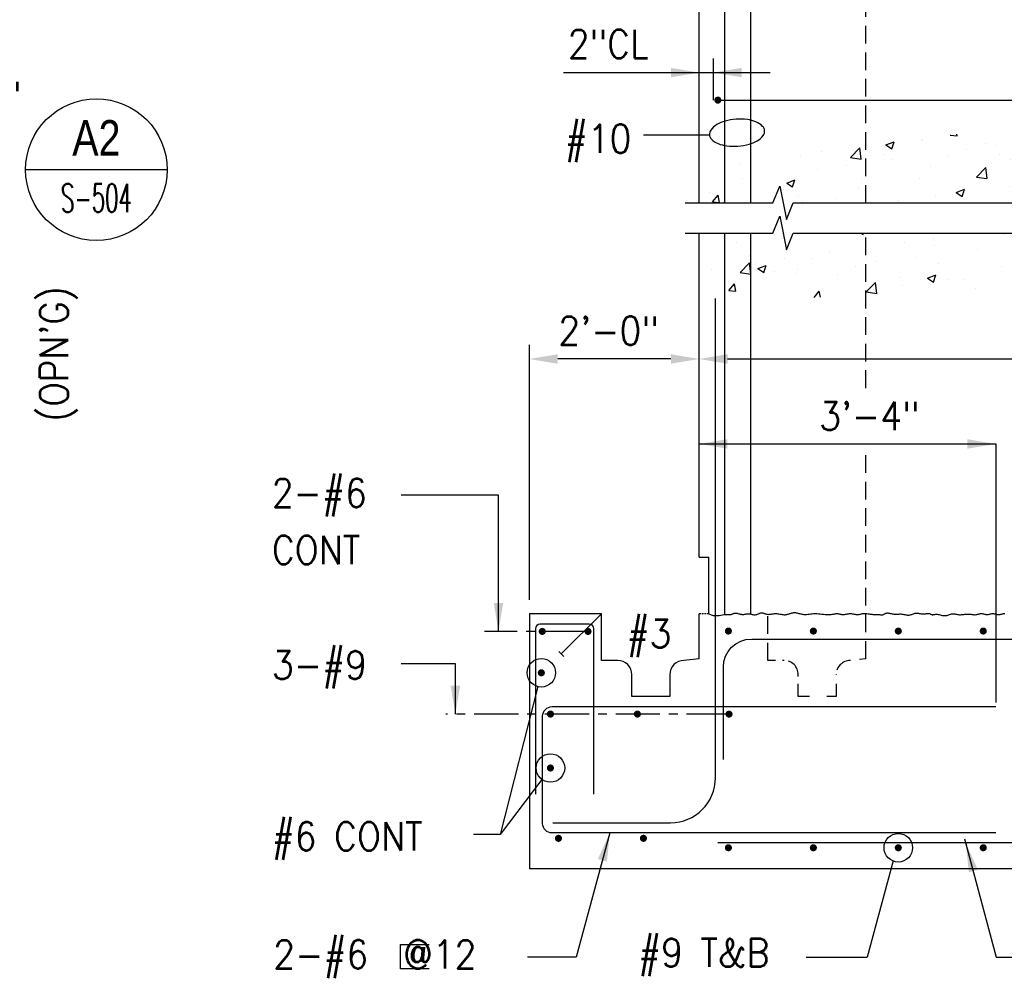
# Model space of a CAD drawing. Header units: inches. Extents: x -9715 to 32893, y -15613 to -1138.
# Tile 289 of 380: x 10664 to 10803, y -9085 to -8951. Entities that reach past the tile are written whole.
import ezdxf
from ezdxf.enums import TextEntityAlignment as Align

# ---------------------------------------------------------------- set-up
doc = ezdxf.new("R2010")
doc.units = ezdxf.units.IN
doc.header["$MEASUREMENT"] = 0
doc.linetypes.add('CENTER', pattern=[2, 1.25, -0.25, 0.25, -0.25])
doc.linetypes.add('HIDDEN', pattern=[0.375, 0.25, -0.125])
doc.layers.get('0').update_dxf_attribs({"color": 252})
for name, color, linetype in [('S-ANNO-SYMB', 2, 'Continuous'), ('S-ANNO-TEXT', 2, 'Continuous'), ('S1', 2, 'Continuous'), ('S3', 4, 'Continuous'), ('S5', 1, 'Continuous'), ('S5R', 1, 'Continuous'), ('S6', 1, 'Continuous'), ('S7R', 2, 'Continuous')]:
    doc.layers.add(name, color=color, linetype=linetype)
doc.styles.add('125', font='romans.shx', dxfattribs={"width": 0.8, "height": 2})
doc.styles.add('ROMANS', font='ROMANS.shx', dxfattribs={"width": 0.8})
doc.styles.add('TITTEXTL', font='swiss.ttf', dxfattribs={"width": 0.8})

# ---------------------------------------------------------------- blocks, each defined once
blk = doc.blocks.new('*X229')
at = {"color": 0}
for p, q in [((1624.79, 1671.67), (1628.29, 1673.01)), ((1627.28, 1669.99), (1628.29, 1673.01)), ((1632.52, 1670.3), (1634.94, 1673.18)), ((1635.51, 1670.04), (1634.94, 1673.17)), ((1588.93, 1666), (1592.31, 1669.53)), ((1593.37, 1665.31), (1592.88, 1669.59)), ((1620.19, 1670.4), (1620.19, 1670.4)), ((1624.79, 1671.67), (1627.28, 1669.99)), ((1632.52, 1670.3), (1635.51, 1670.04)), ((1632.71, 1672.05), (1632.71, 1672.05)), ((1582.36, 1667.93), (1582.36, 1667.93)), ((1588.62, 1666.25), (1588.62, 1666.25)), ((1588.93, 1666), (1593.37, 1665.31)), ((1590.86, 1668.21), (1590.86, 1668.21)), ((1609.05, 1666.8), (1609.05, 1666.8)), ((1635.74, 1665.68), (1635.74, 1665.68)), ((1510.93, 1659.55), (1514.43, 1660.89)), ((1513.41, 1657.87), (1514.43, 1660.89)), ((1557.16, 1662.11), (1557.16, 1662.11)), ((1561.7, 1663.2), (1561.7, 1663.2)), ((1569.68, 1663.75), (1569.68, 1663.75)), ((1616.08, 1660.69), (1616.08, 1660.69)), ((1632, 1662.24), (1632, 1662.24)), ((1510.93, 1659.55), (1513.41, 1657.87)), ((1525.59, 1657.95), (1525.59, 1657.95)), ((1532.54, 1658.2), (1532.54, 1658.2)), ((1582.78, 1655.54), (1586.28, 1656.89)), ((1585.27, 1653.86), (1586.28, 1656.88)), ((1590.83, 1657.49), (1590.83, 1657.49)), ((1602.84, 1657.23), (1602.84, 1657.23)), ((1494.13, 1653.81), (1494.13, 1653.81)), ((1503.38, 1653.19), (1503.38, 1653.19)), ((1506.65, 1655.45), (1506.65, 1655.45)), ((1565.15, 1653.97), (1565.15, 1653.97)), ((1573.68, 1652.23), (1573.68, 1652.23)), ((1582.78, 1655.54), (1585.27, 1653.86)), ((1638.49, 1654.82), (1638.49, 1654.82)), ((1397.06, 1647.42), (1400.56, 1648.77)), ((1399.55, 1645.74), (1400.56, 1648.77)), ((1411.97, 1649.68), (1411.97, 1649.68)), ((1412.48, 1649.15), (1412.48, 1649.15)), ((1424.28, 1651.52), (1424.44, 1651.71)), ((1424.28, 1651.52), (1427.27, 1651.26)), ((1427.27, 1651.26), (1427.14, 1651.99)), ((1439.17, 1648.02), (1439.17, 1648.02)), ((1460.15, 1648.38), (1462.56, 1651.25)), ((1460.15, 1648.38), (1463.14, 1648.12)), ((1462.55, 1649.65), (1462.55, 1649.65)), ((1463.14, 1648.12), (1462.56, 1651.25)), ((1474.22, 1648.19), (1474.22, 1648.19)), ((1496.01, 1645.24), (1498.42, 1648.12)), ((1499, 1644.98), (1498.42, 1648.11)), ((1539.18, 1650.22), (1539.18, 1650.22)), ((1607.04, 1650.68), (1607.04, 1650.68)), ((1369.64, 1644.69), (1369.64, 1644.69)), ((1382.11, 1642.12), (1386, 1646.18)), ((1386.55, 1641.43), (1386, 1646.18)), ((1386, 1645.93), (1386, 1645.93)), ((1397.06, 1647.42), (1399.54, 1645.75)), ((1431.1, 1645.51), (1431.1, 1645.51)), ((1443.62, 1647.16), (1443.62, 1647.16)), ((1465.86, 1646.89), (1465.86, 1646.89)), ((1468.91, 1643.42), (1472.41, 1644.76)), ((1471.4, 1641.74), (1472.42, 1644.76)), ((1492.55, 1645.76), (1492.55, 1645.76)), ((1496.01, 1645.24), (1499, 1644.98)), ((1513.93, 1647.02), (1513.93, 1647.02)), ((1519.24, 1644.64), (1519.24, 1644.64)), ((1531.87, 1642.11), (1534.28, 1644.98)), ((1534.86, 1641.84), (1534.28, 1644.98)), ((1544.52, 1647.22), (1544.52, 1647.22)), ((1556.53, 1644.03), (1556.53, 1644.03)), ((1575.46, 1646.53), (1575.46, 1646.53)), ((1615.47, 1644.05), (1615.47, 1644.05)), ((1641.44, 1647.8), (1641.44, 1647.8)), ((1360.74, 1642.73), (1360.74, 1642.73)), ((1382.11, 1642.12), (1386.55, 1641.43)), ((1396.33, 1643.56), (1396.33, 1643.56)), ((1399.52, 1641.35), (1399.52, 1641.35)), ((1423.02, 1642.43), (1423.02, 1642.43)), ((1445.06, 1643.18), (1445.06, 1643.18)), ((1449.71, 1641.3), (1449.71, 1641.3)), ((1462.29, 1639.75), (1462.29, 1639.75)), ((1468.91, 1643.42), (1471.4, 1641.74)), ((1476.4, 1640.18), (1476.4, 1640.18)), ((1488.26, 1643.5), (1488.26, 1643.5)), ((1515.36, 1642.22), (1515.36, 1642.22)), ((1531.87, 1642.11), (1534.86, 1641.84)), ((1540.77, 1639.41), (1544.27, 1640.76)), ((1543.26, 1637.74), (1544.27, 1640.76)), ((1544.01, 1642.38), (1544.01, 1642.38)), ((1545.93, 1643.51), (1545.93, 1643.51)), ((1567.74, 1638.97), (1570.15, 1641.84)), ((1570.73, 1638.71), (1570.15, 1641.84)), ((1572.62, 1642.38), (1572.62, 1642.38)), ((1590.22, 1640.85), (1590.22, 1640.85)), ((1599.31, 1641.25), (1599.31, 1641.25)), ((1621.93, 1639.73), (1621.93, 1639.73)), ((1626, 1640.13), (1626, 1640.13)), ((1335.07, 1639.21), (1335.07, 1639.21)), ((1368.07, 1637.21), (1368.07, 1637.21)), ((1380.59, 1638.86), (1380.59, 1638.86)), ((1415.9, 1638.18), (1415.9, 1638.18)), ((1435.47, 1633.85), (1439.36, 1637.91)), ((1437.03, 1636.55), (1437.03, 1636.55)), ((1439.92, 1633.16), (1439.36, 1637.91)), ((1486.2, 1637.21), (1486.2, 1637.21)), ((1493.5, 1635.73), (1493.5, 1635.73)), ((1503.09, 1639.05), (1503.09, 1639.05)), ((1512.43, 1638.23), (1512.43, 1638.23)), ((1529.78, 1637.92), (1529.78, 1637.92)), ((1540.77, 1639.41), (1543.26, 1637.74)), ((1556.47, 1636.79), (1556.47, 1636.79)), ((1564.55, 1637.33), (1564.55, 1637.33)), ((1567.74, 1638.97), (1570.72, 1638.71)), ((1583.16, 1635.66), (1583.16, 1635.66)), ((1603.6, 1635.83), (1606.01, 1638.7)), ((1603.6, 1635.83), (1606.59, 1635.57)), ((1606.59, 1635.57), (1606.01, 1638.7)), ((1612.63, 1635.41), (1616.13, 1636.75)), ((1612.63, 1635.41), (1615.11, 1633.73)), ((1615.12, 1633.73), (1616.13, 1636.75)), ((1639.46, 1632.69), (1641.87, 1635.57)), ((1642.01, 1634.84), (1641.87, 1635.56)), ((1336.49, 1633.05), (1336.49, 1633.05)), ((1355.05, 1631.3), (1358.55, 1632.64)), ((1355.05, 1631.3), (1357.53, 1629.62)), ((1357.53, 1629.62), (1358.55, 1632.64)), ((1386.74, 1633.17), (1386.74, 1633.17)), ((1411.36, 1633.03), (1411.36, 1633.03)), ((1435.47, 1633.85), (1439.91, 1633.16)), ((1457.04, 1632.2), (1457.04, 1632.2)), ((1480.98, 1634.09), (1480.98, 1634.09)), ((1538.58, 1633.58), (1538.58, 1633.58)), ((1592.77, 1634.73), (1592.77, 1634.73)), ((1606.4, 1632.61), (1606.4, 1632.61)), ((1609.86, 1634.54), (1609.86, 1634.54)), ((1625.34, 1635.1), (1625.34, 1635.1)), ((1636.55, 1633.41), (1636.55, 1633.41)), ((1639.46, 1632.69), (1642.01, 1632.47)), ((1322.45, 1627.12), (1322.45, 1627.12)), ((1357.58, 1628.17), (1357.58, 1628.17)), ((1385.39, 1629.28), (1385.39, 1629.28)), ((1426.9, 1627.29), (1430.4, 1628.64)), ((1426.9, 1627.29), (1429.39, 1625.61)), ((1427.88, 1627.2), (1427.88, 1627.2)), ((1429.39, 1625.61), (1430.41, 1628.64)), ((1430.46, 1627.44), (1430.46, 1627.44)), ((1449.4, 1629.93), (1449.4, 1629.93)), ((1488.83, 1625.57), (1492.72, 1629.63)), ((1493.28, 1624.88), (1492.73, 1629.63)), ((1513.32, 1630.38), (1513.32, 1630.38)), ((1563.61, 1629.72), (1563.61, 1629.72)), ((1593.89, 1630.96), (1593.89, 1630.96)), ((1614.86, 1627.41), (1614.86, 1627.41)), ((1640.83, 1631.15), (1640.83, 1631.15)), ((1323.63, 1623.32), (1326.04, 1626.19)), ((1323.63, 1623.32), (1326.62, 1623.06)), ((1326.62, 1623.06), (1326.04, 1626.19)), ((1328.42, 1623.16), (1328.42, 1623.16)), ((1349.15, 1625.99), (1349.15, 1625.99)), ((1360.14, 1626.08), (1360.14, 1626.08)), ((1361.78, 1622.9), (1361.91, 1623.06)), ((1361.94, 1622.9), (1361.91, 1623.06)), ((1375.84, 1624.86), (1375.84, 1624.86)), ((1402.53, 1623.73), (1402.53, 1623.73)), ((1417.95, 1625.79), (1417.95, 1625.79)), ((1461.68, 1623.11), (1461.68, 1623.11)), ((1487.65, 1626.86), (1487.65, 1626.86)), ((1488.83, 1625.57), (1493.28, 1624.88)), ((1498.76, 1623.29), (1502.26, 1624.63)), ((1498.76, 1623.29), (1499.33, 1622.9)), ((1501.68, 1622.9), (1502.26, 1624.63)), ((1534.45, 1624.72), (1534.45, 1624.72)), ((1543.37, 1624.31), (1543.37, 1624.31)), ((1562.31, 1626.8), (1562.31, 1626.8)), ((1589.61, 1624.2), (1589.61, 1624.2)), ((1359.53, 1609.44), (1359.53, 1609.44)), ((1386.46, 1610.11), (1387.38, 1609.49)), ((1387.38, 1609.49), (1387.59, 1610.11)), ((1417.31, 1607.72), (1417.31, 1607.72)), ((1446.98, 1609.7), (1446.98, 1609.7)), ((1456.75, 1607.16), (1457.84, 1607.58)), ((1456.75, 1607.16), (1457.84, 1606.43)), ((1457.84, 1607.58), (1460.25, 1608.51)), ((1457.84, 1606.43), (1459.24, 1605.48)), ((1459.24, 1605.48), (1460.25, 1608.5)), ((1461.07, 1606.46), (1461.07, 1606.46)), ((1502.95, 1607.63), (1505.02, 1610.11)), ((1502.95, 1607.63), (1505.94, 1607.37)), ((1505.94, 1607.37), (1505.43, 1610.11)), ((1538.81, 1604.5), (1541.22, 1607.37)), ((1541.8, 1604.23), (1541.22, 1607.37)), ((1549.16, 1607.08), (1549.16, 1607.08)), ((1589, 1607.56), (1589, 1607.56)), ((1595.55, 1609.02), (1596.6, 1610.11)), ((1595.55, 1609.02), (1600, 1608.33)), ((1600, 1608.33), (1599.8, 1610.11)), ((1619.87, 1609.9), (1619.87, 1609.9)), ((1333.86, 1605.92), (1333.86, 1605.92)), ((1404.79, 1606.07), (1404.79, 1606.07)), ((1417.82, 1604.7), (1417.82, 1604.7)), ((1435.82, 1603.26), (1435.82, 1603.26)), ((1517.7, 1602.94), (1517.7, 1602.94)), ((1528.6, 1603.16), (1532.11, 1604.5)), ((1528.6, 1603.16), (1531.09, 1601.48)), ((1530.22, 1604.59), (1530.22, 1604.59)), ((1531.09, 1601.48), (1532.11, 1604.5)), ((1538.81, 1604.5), (1541.8, 1604.23)), ((1563.33, 1604.04), (1563.33, 1604.04)), ((1574.67, 1601.36), (1577.08, 1604.23)), ((1577.66, 1601.1), (1577.09, 1604.23)), ((1590.71, 1604.89), (1590.71, 1604.89)), ((1339.41, 1600.44), (1339.41, 1600.44)), ((1354.28, 1599.42), (1354.28, 1599.42)), ((1366.1, 1599.31), (1366.1, 1599.31)), ((1373.22, 1601.91), (1373.22, 1601.91)), ((1388.66, 1599.69), (1388.66, 1599.69)), ((1392.79, 1598.18), (1392.79, 1598.18)), ((1410.14, 1599.74), (1410.14, 1599.74)), ((1486.13, 1598.79), (1486.13, 1598.79)), ((1537.36, 1600.29), (1537.36, 1600.29)), ((1561.55, 1599.89), (1561.55, 1599.89)), ((1574.67, 1601.36), (1577.66, 1601.1)), ((1600.46, 1599.15), (1603.96, 1600.5)), ((1600.46, 1599.15), (1602.95, 1597.48)), ((1602.95, 1597.47), (1603.96, 1600.5)), ((1610.54, 1598.22), (1612.95, 1601.09)), ((1610.54, 1598.22), (1613.53, 1597.96)), ((1613.53, 1597.96), (1612.95, 1601.09)), ((1630.61, 1599.82), (1630.61, 1599.82)), ((1631.85, 1598.92), (1631.85, 1598.92)), ((1639.62, 1597.86), (1639.62, 1597.86)), ((1323.26, 1594.85), (1323.26, 1594.85)), ((1335.37, 1593.42), (1339.27, 1597.48)), ((1339.82, 1592.73), (1339.27, 1597.48)), ((1341.76, 1597.77), (1341.76, 1597.77)), ((1342.88, 1595.04), (1346.38, 1596.38)), ((1342.88, 1595.04), (1345.37, 1593.36)), ((1345.37, 1593.36), (1346.38, 1596.38)), ((1349.95, 1593.72), (1349.95, 1593.72)), ((1359.5, 1594.69), (1359.5, 1594.69)), ((1384.18, 1595.99), (1384.18, 1595.99)), ((1419.48, 1597.05), (1419.48, 1597.05)), ((1446.17, 1595.93), (1446.17, 1595.93)), ((1454.67, 1594.65), (1454.67, 1594.65)), ((1467.19, 1596.29), (1467.19, 1596.29)), ((1472.86, 1594.8), (1472.86, 1594.8)), ((1499.56, 1593.67), (1499.56, 1593.67)), ((1512.11, 1597.09), (1512.11, 1597.09)), ((1532.39, 1594.88), (1532.39, 1594.88)), ((1599.03, 1595.66), (1599.03, 1595.66)), ((1602.69, 1593.92), (1602.69, 1593.92)), ((1613.65, 1594.12), (1613.65, 1594.12)), ((1330.34, 1589.68), (1330.34, 1589.68)), ((1335.37, 1593.42), (1339.82, 1592.73)), ((1358.92, 1592.79), (1358.92, 1592.79)), ((1376.64, 1592.59), (1376.64, 1592.59)), ((1403.33, 1591.47), (1403.33, 1591.47)), ((1414.74, 1591.03), (1418.24, 1592.38)), ((1414.74, 1591.03), (1417.22, 1589.36)), ((1417.23, 1589.36), (1418.24, 1592.38)), ((1423.09, 1590.49), (1423.09, 1590.49)), ((1430.02, 1590.34), (1430.02, 1590.34)), ((1460.46, 1589.82), (1460.46, 1589.82)), ((1486.43, 1593.57), (1486.43, 1593.57)), ((1503.23, 1589.88), (1503.23, 1589.88)), ((1526.25, 1592.54), (1526.25, 1592.54)), ((1552.94, 1591.42), (1552.94, 1591.42)), ((1580.1, 1593.17), (1580.1, 1593.17)), ((1330.57, 1585.71), (1332.98, 1588.58)), ((1330.57, 1585.71), (1333.56, 1585.45)), ((1333.56, 1585.45), (1332.98, 1588.58)), ((1333.25, 1589.27), (1333.25, 1589.27)), ((1366.62, 1582.8), (1368.84, 1585.45)), ((1369.31, 1582.92), (1368.85, 1585.45)), ((1388.74, 1585.14), (1392.63, 1589.2)), ((1391.64, 1586.35), (1391.64, 1586.35)), ((1393.18, 1584.45), (1392.63, 1589.2)), ((1404.16, 1587.99), (1404.16, 1587.99)), ((1435.21, 1586.62), (1435.21, 1586.62)), ((1456.72, 1589.21), (1456.72, 1589.21)), ((1483.41, 1588.08), (1483.41, 1588.08)), ((1490.05, 1588.36), (1490.09, 1588.37)), ((1490.09, 1588.36), (1490.1, 1588.37)), ((1388.74, 1585.14), (1393.18, 1584.45)), ((1674.15, 1444.64), (1676.56, 1447.52)), ((1674.15, 1444.64), (1677.14, 1444.38)), ((1677.14, 1444.38), (1676.56, 1447.52)), ((1695.51, 1446.11), (1699.01, 1447.46)), ((1695.51, 1446.11), (1698, 1444.44)), ((1698, 1444.44), (1699.01, 1447.46)), ((1650.81, 1440.58), (1650.81, 1440.58)), ((1669.75, 1443.07), (1669.75, 1443.07)), ((1684.47, 1438.14), (1684.47, 1438.14)), ((1653.5, 1429.99), (1657, 1431.33)), ((1654.03, 1431.75), (1654.03, 1431.75)), ((1655.99, 1428.31), (1657, 1431.33)), ((1659.21, 1434.94), (1659.21, 1434.94)), ((1668.8, 1429.8), (1672.7, 1433.86)), ((1673.25, 1429.11), (1672.7, 1433.86)), ((1653.5, 1429.99), (1655.99, 1428.31)), ((1668.8, 1429.8), (1673.25, 1429.11)), ((1677.74, 1429.97), (1677.74, 1429.97)), ((1680.72, 1430.63), (1680.72, 1430.63)), ((1688.17, 1427.51), (1688.17, 1427.51)), ((1700.69, 1429.16), (1700.69, 1429.16)), ((1648.58, 1424.96), (1648.58, 1424.96)), ((1656.59, 1423.35), (1656.59, 1423.35)), ((1664.57, 1425.04), (1664.57, 1425.04)), ((1691.26, 1423.91), (1691.26, 1423.91)), ((1683.86, 1421.49), (1683.86, 1421.49)), ((1689.72, 1418.99), (1689.72, 1418.99)), ((1658.6, 1418.29), (1658.6, 1418.29)), ((1645.22, 1410.17), (1647.64, 1413.05)), ((1645.22, 1410.17), (1648.21, 1409.91)), ((1648.21, 1409.91), (1647.64, 1413.04)), ((1660.57, 1413.98), (1660.57, 1413.98)), ((1683.35, 1409.86), (1686.85, 1411.2)), ((1685.83, 1408.18), (1686.85, 1411.2)), ((1644.08, 1406.34), (1644.08, 1406.34)), ((1675.02, 1407.79), (1675.02, 1407.79)), ((1681.09, 1407.04), (1683.5, 1409.91)), ((1681.09, 1407.04), (1684.08, 1406.77)), ((1683.35, 1409.86), (1685.83, 1408.18)), ((1684.08, 1406.77), (1683.5, 1409.91)), ((1687.53, 1409.44), (1687.53, 1409.44)), ((1643.44, 1403.63), (1643.44, 1403.63)), ((1670.77, 1405.21), (1670.77, 1405.21)), ((1683.25, 1404.85), (1683.25, 1404.85)), ((1697.47, 1404.08), (1697.47, 1404.08)), ((1632.32, 1398.13), (1632.32, 1398.13)), ((1657.99, 1401.65), (1657.99, 1401.65)), ((1641.33, 1393.73), (1644.84, 1395.07)), ((1641.33, 1393.73), (1643.82, 1392.05)), ((1643.82, 1392.05), (1644.84, 1395.07)), ((1679.66, 1396.49), (1679.66, 1396.49)), ((1650.5, 1391.48), (1650.5, 1391.48)), ((1674.38, 1389.71), (1674.38, 1389.71)), ((1693.32, 1392.21), (1693.32, 1392.21)), ((1622.07, 1381.09), (1625.96, 1385.15)), ((1626.52, 1380.4), (1625.97, 1385.15)), ((1661.86, 1388.07), (1661.86, 1388.07)), ((1682.64, 1388.21), (1682.64, 1388.21)), ((1622.07, 1381.09), (1626.52, 1380.4)), ((1630.29, 1383.91), (1630.29, 1383.91)), ((1631.71, 1381.48), (1631.71, 1381.48)), ((1657.39, 1385), (1657.39, 1385)), ((1619.29, 1375.44), (1618.75, 1378.38)), ((1634.35, 1380.79), (1634.35, 1380.79)), ((1661.04, 1379.66), (1661.04, 1379.66)), ((1675.43, 1372.82), (1679.33, 1376.88)), ((1679.88, 1372.13), (1679.33, 1376.87)), ((1687.73, 1378.53), (1687.73, 1378.53)), ((1617.47, 1375.6), (1619.29, 1375.44)), ((1618.2, 1375.2), (1618.2, 1375.2)), ((1644.89, 1374.07), (1644.89, 1374.07)), ((1652.16, 1372.56), (1654.57, 1375.44)), ((1652.16, 1372.56), (1655.15, 1372.3)), ((1655.15, 1372.3), (1654.57, 1375.43)), ((1671.18, 1373.6), (1674.68, 1374.94)), ((1671.18, 1373.6), (1673.67, 1371.92)), ((1671.58, 1372.94), (1671.58, 1372.94)), ((1673.67, 1371.92), (1674.68, 1374.94)), ((1675.43, 1372.82), (1679.88, 1372.13)), ((1656.78, 1368.36), (1656.78, 1368.36)), ((1661.23, 1369.99), (1661.23, 1369.99)), ((1680.16, 1372.49), (1680.16, 1372.49)), ((1682.03, 1371.56), (1682.03, 1371.56)), ((1688.03, 1369.43), (1690.44, 1372.3)), ((1688.03, 1369.43), (1691.01, 1369.16)), ((1691.01, 1369.16), (1690.44, 1372.3)), ((1698.27, 1371.82), (1698.27, 1371.82)), ((1617.13, 1364.19), (1617.13, 1364.19)), ((1631.11, 1364.84), (1631.11, 1364.84)), ((1648.71, 1368.35), (1648.71, 1368.35)), ((1677.6, 1366.65), (1677.6, 1366.65)), ((1648.44, 1361.65), (1648.44, 1361.65)), ((1619.28, 1356.64), (1619.28, 1356.64)), ((1629.17, 1357.47), (1632.67, 1358.82)), ((1629.17, 1357.47), (1631.66, 1355.79)), ((1631.66, 1355.79), (1632.67, 1358.82)), ((1698.59, 1356.92), (1698.59, 1356.92)), ((1624.4, 1355.37), (1624.4, 1355.37)), ((1651.09, 1354.25), (1651.09, 1354.25)), ((1656.17, 1351.71), (1656.17, 1351.71)), ((1667.01, 1352.77), (1667.01, 1352.77)), ((1677.78, 1353.12), (1677.78, 1353.12)), ((1681.43, 1354.92), (1681.43, 1354.92)), ((1689.58, 1355.67), (1689.58, 1355.67)), ((1630.5, 1348.19), (1630.5, 1348.19)), ((1635.56, 1348.63), (1635.56, 1348.63)), ((1648.07, 1350.27), (1648.07, 1350.27)), ((1660.42, 1350.67), (1660.42, 1350.67)), ((1603.98, 1344.47), (1603.98, 1344.47)), ((1604.53, 1344.45), (1604.53, 1344.45)), ((1631.26, 1345.66), (1631.26, 1345.66)), ((1625.48, 1340.76), (1625.65, 1340.96)), ((1625.69, 1340.76), (1625.65, 1340.96))]:
    blk.add_line(p, q, dxfattribs=at)
blk = doc.blocks.new('Anno_Section_A2')
at = {"color": 0, "linetype": 'ByBlock', "lineweight": -2}
blk.add_line((2.5, 0), (-2.5, 0), dxfattribs=at)
blk.add_circle((0, 0), 2.5, dxfattribs=at)
at = {"color": 0, "linetype": 'ByBlock', "lineweight": -2, "style": 'ROMANS', "width": 0.8}
blk.add_attdef('NUMBER', text='', height=1, dxfattribs=at).set_placement((0, 0.5), align=Align.CENTER)
blk.add_attdef('SHEET', text='', height=0.75, dxfattribs=at).set_placement((0, -0.5), align=Align.TOP_CENTER)

msp = doc.modelspace()

# ---------------------------------------------------------------- linework, layer by layer
at = {"layer": 'S-ANNO-TEXT', "ltscale": 20}
msp.add_lwpolyline([(10721.79457, -9084.56407), (10717.74629, -9084.56407), (10717.74629, -9081.1362), (10721.79457, -9081.1362)], dxfattribs=at)
at = {"layer": 'S1', "color": 3}
for p, q in [((10759.9338, -8976.4093), (10759.9338, -8839.50305)), ((10759.9338, -9026.45618), (10759.9338, -8980.67493)), ((10735.9338, -9034.45618), (10735.9338, -9070.45618)), ((10887.42439, -9070.45618), (10735.9338, -9070.45618))]:
    msp.add_line(p, q, dxfattribs=at)
at = {"layer": 'S1', "linetype": 'HIDDEN', "ltscale": 10}
msp.add_line((10783.4338, -8976.4093), (10783.4338, -8908.19721), dxfattribs=at)
at = {"layer": 'S1', "color": 1}
msp.add_line((10735.9338, -9032.45618), (10735.9338, -8996.45618), dxfattribs=at)
at = {"layer": 'S1', "color": 3, "linetype": 'Continuous'}
msp.add_line((10759.9338, -9026.45618), (10761.27924, -9026.45618), dxfattribs=at)
at = {"layer": 'S1', "color": 1}
for points in [[(10757.9338, -8976.4093), (10770.30845, -8976.4093), (10771.28762, -8974.0343), (10772.26679, -8978.76347), (10773.19487, -8976.4093), (10783.13263, -8976.4093), (10811.5397, -8976.4093), (10812.51887, -8974.0343), (10813.49803, -8978.76347), (10814.42612, -8976.4093), (10843.86884, -8976.4093), (10854.24349, -8976.4093), (10855.22265, -8974.0343), (10856.20182, -8978.76347), (10857.12991, -8976.4093), (10869.9338, -8976.4093)], [(10757.9338, -8980.67493), (10770.30845, -8980.67493), (10771.28762, -8978.29993), (10772.26679, -8983.0291), (10773.19487, -8980.67493), (10783.13263, -8980.67493), (10811.5397, -8980.67493), (10812.51887, -8978.29993), (10813.49803, -8983.0291), (10814.42612, -8980.67493), (10843.86884, -8980.67493), (10854.24349, -8980.67493), (10855.22265, -8978.29993), (10856.20182, -8983.0291), (10857.12991, -8980.67493), (10869.9338, -8980.67493)]]:
    msp.add_lwpolyline(points, dxfattribs=at)
at = {"layer": 'S1', "linetype": 'HIDDEN', "ltscale": 10}
for points in [[(10783.4338, -9002.55808), (10783.4338, -8980.67493)], [(10783.4338, -9040.7843), (10783.4338, -9011.45606)], [(10770.70546, -9041.0343), (10769.60568, -9041.0343), (10769.60568, -9034.45618)], [(10779.26974, -9044.34479), (10779.26974, -9046.0968)], [(10775.50599, -9046.0968), (10773.91036, -9046.0968)], [(10779.26974, -9046.0968), (10777.9596, -9046.0968)]]:
    msp.add_lwpolyline(points, dxfattribs=at)
at = {"layer": 'S1', "color": 3, "linetype": 'Continuous'}
msp.add_lwpolyline([(10761.27924, -9034.45618), (10761.27924, -9026.45618)], dxfattribs=at)
at = {"layer": 'S1', "color": 3}
for points in [[(10746.10568, -9034.45618), (10735.9338, -9034.45618)], [(10759.9338, -9040.7843), (10759.9338, -9034.45618)], [(10755.76974, -9046.0968), (10750.41036, -9046.0968)]]:
    msp.add_lwpolyline(points, dxfattribs=at)
for points in [[(10750.41036, -9046.0968), (10750.41036, -9043.0343, 0.414213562), (10748.41036, -9041.0343), (10746.10568, -9041.0343), (10746.10568, -9034.45618)], [(10759.9338, -9040.7843), (10757.76974, -9041.0343, 0.414213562), (10755.76974, -9043.0343), (10755.76974, -9046.0968)]]:
    msp.add_lwpolyline(points, format="xyb", dxfattribs=at)
at = {"layer": 'S1', "color": 3, "linetype": 'HIDDEN'}
msp.add_lwpolyline([(10761.27924, -9034.45618), (10759.9338, -9034.45618)], dxfattribs=at)
at = {"layer": 'S1'}
msp.add_lwpolyline([(10761.27924, -9034.45618), (10761.6037, -9034.59039), (10761.91345, -9034.66891), (10762.20727, -9034.70216), (10762.48398, -9034.70057), (10762.74237, -9034.67458), (10762.98124, -9034.63461), (10763.1994, -9034.59111), (10763.39564, -9034.55449), (10763.56942, -9034.53282), (10763.72277, -9034.52466), (10763.85838, -9034.52619), (10763.97892, -9034.53359), (10764.08709, -9034.54306), (10764.18555, -9034.55078), (10764.277, -9034.55293), (10764.36411, -9034.54569), (10764.44926, -9034.52651), (10764.53359, -9034.49785), (10764.61792, -9034.46341), (10764.70307, -9034.42692), (10764.78988, -9034.39207), (10764.87916, -9034.36258), (10764.97174, -9034.34216), (10765.06845, -9034.33453), (10765.16987, -9034.34213), (10765.27562, -9034.3623), (10765.38509, -9034.39114), (10765.49766, -9034.42472), (10765.6127, -9034.45912), (10765.72959, -9034.49043), (10765.84773, -9034.51473), (10765.96648, -9034.5281), (10766.08534, -9034.52789), (10766.2042, -9034.51655), (10766.32306, -9034.49778), (10766.44191, -9034.47531), (10766.56077, -9034.45283), (10766.67963, -9034.43406), (10766.79849, -9034.42272), (10766.91734, -9034.42252), (10767.03617, -9034.43582), (10767.15478, -9034.45963), (10767.27299, -9034.48964), (10767.39057, -9034.5215), (10767.50733, -9034.55088), (10767.62306, -9034.57346), (10767.73755, -9034.58491), (10767.8506, -9034.58089), (10767.96202, -9034.55865), (10768.0718, -9034.52177), (10768.17993, -9034.47541), (10768.28641, -9034.42472), (10768.39123, -9034.37485), (10768.49441, -9034.33096), (10768.59593, -9034.29821), (10768.6958, -9034.28174), (10768.79423, -9034.28508), (10768.89225, -9034.30511), (10768.99109, -9034.33711), (10769.092, -9034.37633), (10769.1962, -9034.41801), (10769.30495, -9034.45743), (10769.41947, -9034.48984), (10769.54101, -9034.5105), (10769.67043, -9034.51607), (10769.80707, -9034.50885), (10769.9499, -9034.49256), (10770.09788, -9034.47091), (10770.25, -9034.44761), (10770.40521, -9034.42637), (10770.56248, -9034.4109), (10770.72078, -9034.40492), (10770.87912, -9034.411), (10771.03664, -9034.42719), (10771.1925, -9034.45039), (10771.34589, -9034.47751), (10771.49597, -9034.50545), (10771.64193, -9034.53112), (10771.78294, -9034.55143), (10771.91816, -9034.56329), (10772.04703, -9034.56439), (10772.16991, -9034.55559), (10772.28743, -9034.53854), (10772.4002, -9034.5149), (10772.50884, -9034.4863), (10772.61397, -9034.45441), (10772.71622, -9034.42087), (10772.8162, -9034.38732), (10772.91456, -9034.35536), (10773.01209, -9034.32628), (10773.10963, -9034.30133), (10773.20799, -9034.28174), (10773.308, -9034.26875), (10773.41048, -9034.2636), (10773.51627, -9034.26751), (10773.62619, -9034.28174), (10773.74099, -9034.30676), (10773.86115, -9034.34003), (10773.98709, -9034.37825), (10774.11923, -9034.41812), (10774.25796, -9034.45633), (10774.40371, -9034.4896), (10774.55689, -9034.51462), (10774.71792, -9034.5281), (10774.88712, -9034.52786), (10775.06458, -9034.51627), (10775.2503, -9034.49686), (10775.44427, -9034.47311), (10775.64649, -9034.44853), (10775.85697, -9034.42664), (10776.0757, -9034.41093), (10776.30268, -9034.40492), (10776.53744, -9034.41097), (10776.77756, -9034.42692), (10777.02016, -9034.44946), (10777.26235, -9034.47531), (10777.50123, -9034.50115), (10777.73392, -9034.5237), (10777.95754, -9034.53964), (10778.16918, -9034.54569), (10778.36659, -9034.53964), (10778.54997, -9034.5237), (10778.72014, -9034.50115), (10778.87793, -9034.47531), (10779.02416, -9034.44946), (10779.15966, -9034.42692), (10779.28526, -9034.41097), (10779.40178, -9034.40492), (10779.51025, -9034.41097), (10779.61253, -9034.42692), (10779.71069, -9034.44946), (10779.80678, -9034.47531), (10779.90287, -9034.50115), (10780.00102, -9034.5237), (10780.1033, -9034.53964), (10780.21177, -9034.54569), (10780.32795, -9034.53964), (10780.45114, -9034.5237), (10780.58011, -9034.50115), (10780.71362, -9034.47531), (10780.85043, -9034.44946), (10780.9893, -9034.42692), (10781.129, -9034.41097), (10781.26828, -9034.40492), (10781.40606, -9034.41097), (10781.54177, -9034.42692), (10781.675, -9034.44946), (10781.80534, -9034.47531), (10781.93239, -9034.50115), (10782.05572, -9034.5237), (10782.17492, -9034.53964), (10782.28958, -9034.54569), (10782.39967, -9034.53961), (10782.50666, -9034.52342), (10782.61241, -9034.50022), (10782.71879, -9034.47311), (10782.82764, -9034.44517), (10782.94082, -9034.41949), (10783.06019, -9034.39918), (10783.18761, -9034.38732), (10783.32418, -9034.38612), (10783.46797, -9034.3942), (10783.6163, -9034.40929), (10783.76649, -9034.42912), (10783.91586, -9034.45142), (10784.06171, -9034.47393), (10784.20137, -9034.49438), (10784.33217, -9034.5105), (10784.45216, -9034.52064), (10784.56245, -9034.52562), (10784.66491, -9034.52689), (10784.76137, -9034.5259), (10784.85372, -9034.52408), (10784.94379, -9034.52287), (10785.03345, -9034.52373), (10785.12455, -9034.5281), (10785.21844, -9034.53683), (10785.31439, -9034.54844), (10785.41117, -9034.56088), (10785.50753, -9034.57209), (10785.60225, -9034.57999), (10785.69407, -9034.58254), (10785.78177, -9034.57766), (10785.86411, -9034.56329), (10785.94039, -9034.53827), (10786.01213, -9034.505), (10786.08139, -9034.46678), (10786.15025, -9034.42692), (10786.22075, -9034.3887), (10786.29497, -9034.35543), (10786.37496, -9034.33041), (10786.4628, -9034.31694), (10786.56002, -9034.31725), (10786.66612, -9034.32931), (10786.78006, -9034.35003), (10786.90081, -9034.37633), (10787.02733, -9034.40509), (10787.15861, -9034.43324), (10787.29359, -9034.45768), (10787.43126, -9034.47531), (10787.57069, -9034.48397), (10787.71135, -9034.4852), (10787.85284, -9034.48149), (10787.99474, -9034.47531), (10788.13664, -9034.46912), (10788.27812, -9034.46541), (10788.41879, -9034.46665), (10788.55821, -9034.47531), (10788.69602, -9034.4929), (10788.83197, -9034.5171), (10788.96585, -9034.54459), (10789.09747, -9034.57209), (10789.22661, -9034.59628), (10789.35307, -9034.61388), (10789.47664, -9034.62158), (10789.59711, -9034.61608), (10789.71446, -9034.59532), (10789.82932, -9034.56219), (10789.94254, -9034.52081), (10790.05493, -9034.47531), (10790.16733, -9034.4298), (10790.28054, -9034.38842), (10790.39541, -9034.35529), (10790.51275, -9034.33453), (10790.63313, -9034.329), (10790.75597, -9034.33646), (10790.88047, -9034.3534), (10791.00579, -9034.37633), (10791.13112, -9034.40172), (10791.25561, -9034.42609), (10791.37846, -9034.44592), (10791.49883, -9034.45771), (10791.61597, -9034.45902), (10791.72939, -9034.45166), (10791.83869, -9034.43853), (10791.94345, -9034.42252), (10792.04325, -9034.4065), (10792.13769, -9034.39337), (10792.22635, -9034.38602), (10792.30882, -9034.38732), (10792.38497, -9034.39921), (10792.45574, -9034.41977), (10792.5224, -9034.44609), (10792.58616, -9034.47531), (10792.64827, -9034.50452), (10792.70997, -9034.53085), (10792.77249, -9034.5514), (10792.83708, -9034.56329), (10792.9049, -9034.56463), (10792.97685, -9034.55752), (10793.05375, -9034.54504), (10793.13642, -9034.5303), (10793.2257, -9034.51638), (10793.32241, -9034.50637), (10793.42738, -9034.50338), (10793.54142, -9034.5105), (10793.66492, -9034.52964), (10793.79647, -9034.55806), (10793.93421, -9034.59185), (10794.07628, -9034.62708), (10794.22083, -9034.65983), (10794.36599, -9034.68619), (10794.50992, -9034.70224), (10794.65076, -9034.70406), (10794.78705, -9034.68911), (10794.91901, -9034.66035), (10795.04726, -9034.62209), (10795.17241, -9034.57869), (10795.29508, -9034.53445), (10795.4159, -9034.49373), (10795.53548, -9034.46084), (10795.65444, -9034.44011), (10795.77344, -9034.43458), (10795.89326, -9034.44204), (10796.01473, -9034.45898), (10796.13868, -9034.48191), (10796.26592, -9034.5073), (10796.3973, -9034.53167), (10796.53363, -9034.5515), (10796.67574, -9034.56329), (10796.82403, -9034.56456), (10796.97728, -9034.55697), (10797.13383, -9034.54318), (10797.29203, -9034.5259), (10797.45024, -9034.50778), (10797.60679, -9034.49153), (10797.76004, -9034.47981), (10797.90833, -9034.47531), (10798.0504, -9034.47981), (10798.18649, -9034.49153), (10798.31721, -9034.50778), (10798.44319, -9034.5259), (10798.56504, -9034.54318), (10798.68338, -9034.55697), (10798.79883, -9034.56456), (10798.91202, -9034.56329), (10799.02348, -9034.55143), (10799.1335, -9034.53112), (10799.24228, -9034.50545), (10799.35003, -9034.47751), (10799.45695, -9034.45039), (10799.56326, -9034.42719), (10799.66915, -9034.411), (10799.77483, -9034.40492), (10799.88045, -9034.41097), (10799.98586, -9034.42692), (10800.09086, -9034.44946), (10800.19524, -9034.47531), (10800.29879, -9034.50115), (10800.40131, -9034.5237), (10800.5026, -9034.53964), (10800.60243, -9034.54569), (10800.70073, -9034.53964), (10800.79778, -9034.5237), (10800.89401, -9034.50115), (10800.98982, -9034.47531), (10801.08564, -9034.44946), (10801.18186, -9034.42692), (10801.27892, -9034.41097), (10801.37721, -9034.40492), (10801.47705, -9034.41097), (10801.57833, -9034.42692), (10801.68085, -9034.44946), (10801.78441, -9034.47531), (10801.88878, -9034.50115), (10801.99378, -9034.5237), (10802.09919, -9034.53964), (10802.20481, -9034.54569), (10802.31036, -9034.53964), (10802.41529, -9034.5237), (10802.51898, -9034.50115), (10802.62081, -9034.47531), (10802.72017, -9034.44946), (10802.81643, -9034.42692), (10802.90898, -9034.41097), (10802.99719, -9034.40492), (10803.08087, -9034.41097)], dxfattribs=at)
at = {"layer": 'S1', "linetype": 'HIDDEN', "ltscale": 10}
for points in [[(10773.91036, -9043.27872), (10773.91036, -9043.0343, 0.414213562), (10771.91036, -9041.0343), (10771.66556, -9041.0343)], [(10781.26974, -9041.0343, 0.414213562), (10779.26974, -9043.0343), (10779.26974, -9043.06551)], [(10783.4338, -9040.7843), (10782.54147, -9040.88739, 0.414213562)], [(10773.91036, -9046.0968), (10773.91036, -9044.34479, 0.414213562)]]:
    msp.add_lwpolyline(points, format="xyb", dxfattribs=at)
at = {"layer": 'S3'}
for p, q in [((10746.10568, -9034.45618), (10740.44882, -9040.11303)), ((10740.80238, -9040.46659), (10740.09527, -9039.75948))]:
    msp.add_line(p, q, dxfattribs=at)
at = {"layer": 'S3', "color": 4}
msp.add_line((10762.53781, -9066.75177), (10887.42439, -9066.75177), dxfattribs=at)
for points in [[(10763.54318, -8976.4093), (10763.54318, -8841.16972)], [(10767.21505, -8976.4093), (10767.21505, -8841.16972)], [(10763.54318, -9034.53609), (10763.54318, -8980.67493)], [(10767.21505, -9034.47493), (10767.21505, -8980.67493)]]:
    msp.add_lwpolyline(points, dxfattribs=at)
at = {"layer": 'S3', "color": 3, "const_width": 0.5}
msp.add_lwpolyline([(10762.3088, -8961.9022, 1), (10762.8088, -8961.9022, 1)], format="xyb", close=True, dxfattribs=at)
at = {"layer": 'S3', "color": 3}
msp.add_lwpolyline([(10762.5588, -8961.9022), (10864.94943, -8961.9022)], dxfattribs=at)
at = {"layer": 'S3', "color": 4}
for points in [[(10739.23068, -9063.96165), (10755.85568, -9063.96165, 0.414213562), (10762.23068, -9057.58665), (10762.23068, -8989.9138)], [(10745.0588, -9059.89368), (10745.0588, -9036.56035, 0.414213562), (10744.39214, -9035.89368), (10737.45984, -9035.89368, 0.414213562), (10736.79318, -9036.56035), (10736.79318, -9059.89368)], [(10763.33654, -9054.99958), (10763.33654, -9041.99958, -0.414213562), (10767.33654, -9037.99958), (10887.50141, -9037.99958)], [(10801.80449, -9065.3896), (10739.13856, -9065.3896, -0.414213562), (10737.80523, -9064.05626), (10737.80523, -9048.88775, -0.414213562), (10739.13856, -9047.55442), (10801.80449, -9047.55442, -0.405113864)]]:
    msp.add_lwpolyline(points, format="xyb", dxfattribs=at)
at = {"layer": 'S3', "color": 4, "const_width": 0.5}
for points in [[(10737.51075, -9036.92634, 1), (10738.01075, -9036.92634, 1)], [(10743.96589, -9036.92634, 1), (10744.46589, -9036.92634, 1)], [(10764.29439, -9036.87604, -1), (10763.79439, -9036.87604, -1)], [(10776.29439, -9036.87604, -1), (10775.79439, -9036.87604, -1)], [(10787.79439, -9036.87604, 1), (10788.29439, -9036.87604, 1)], [(10799.79439, -9036.87604, 1), (10800.29439, -9036.87604, 1)], [(10737.37595, -9042.76783, 1), (10737.87595, -9042.76783, 1)], [(10738.66386, -9048.60124, 1), (10739.16386, -9048.60124, 1)], [(10750.94649, -9048.60124, 1), (10751.44649, -9048.60124, 1)], [(10763.8862, -9048.60124, 1), (10764.3862, -9048.60124, 1)], [(10738.66386, -9056.21362, 1), (10739.16386, -9056.21362, 1)], [(10739.79439, -9066.1468, 1), (10740.29439, -9066.1468, 1)], [(10751.79439, -9066.1468, 1), (10752.29439, -9066.1468, 1)], [(10763.79439, -9067.47572, 1), (10764.29439, -9067.47572, 1)], [(10775.79439, -9067.47572, 1), (10776.29439, -9067.47572, 1)], [(10787.79439, -9067.47572, 1), (10788.29439, -9067.47572, 1)], [(10799.79439, -9067.47572, 1), (10800.29439, -9067.47572, 1)]]:
    msp.add_lwpolyline(points, format="xyb", close=True, dxfattribs=at)
at = {"layer": 'S5'}
for p, q in [((10755.9338, -8998.45618), (10739.9338, -8998.45618)), ((10763.9338, -8998.45618), (10863.9338, -8998.45618))]:
    msp.add_line(p, q, dxfattribs=at)
for points in [[(10739.9338, -8999.12285), (10739.9338, -8997.78951), (10735.9338, -8998.45618)], [(10755.9338, -8999.12285), (10755.9338, -8997.78951), (10759.9338, -8998.45618)], [(10763.9338, -8999.12285), (10763.9338, -8997.78951), (10759.9338, -8998.45618)]]:
    msp.add_solid(points, dxfattribs=at)
at = {"layer": 'S5R'}
for p, q in [((10761.9338, -8961.89976), (10761.9338, -8956.01398)), ((10740.77981, -8958.01398), (10769.9338, -8958.01398)), ((10759.9338, -9010.45618), (10801.80449, -9010.45618)), ((10801.80449, -9010.45618), (10801.80449, -9046.97457))]:
    msp.add_line(p, q, dxfattribs=at)
for points in [[(10755.9338, -8958.68065), (10755.9338, -8957.34732), (10759.9338, -8958.01398)], [(10765.9338, -8958.68065), (10765.9338, -8957.34732), (10761.9338, -8958.01398)], [(10763.90816, -9011.11857), (10763.90816, -9009.78524), (10759.90816, -9010.4519)], [(10797.80449, -9011.12285), (10797.80449, -9009.78951), (10801.80449, -9010.45618)]]:
    msp.add_solid(points, dxfattribs=at)
at = {"layer": 'S7R', "color": 1}
for p, q in [((10761.38269, -8966.87118), (10752.05571, -8966.87118)), ((10731.57915, -9017.6805), (10717.83744, -9017.6805)), ((10731.57915, -9036.92634), (10731.57915, -9017.6805)), ((10725.48893, -9041.52932), (10717.83744, -9041.52932)), ((10725.48893, -9048.60124), (10725.48893, -9041.52932)), ((10737.12721, -9044.7208), (10731.79324, -9065.60741)), ((10737.69625, -9057.81993), (10731.79324, -9065.60741)), ((10731.79324, -9065.60741), (10728.05362, -9065.60741)), ((10747.2914, -9065.3896), (10742.56542, -9082.94025)), ((10797.37454, -9066.22339), (10801.87599, -9082.94025)), ((10787.2963, -9069.34739), (10783.63421, -9082.94712)), ((10742.56542, -9082.94025), (10735.65047, -9082.94025)), ((10775.0501, -9082.94712), (10783.63421, -9082.94712)), ((10801.87599, -9082.94025), (10810.31783, -9082.94025))]:
    msp.add_line(p, q, dxfattribs=at)
at = {"layer": 'S7R', "color": 1, "linetype": 'CENTER', "ltscale": 5}
for p, q in [((10744.21589, -9036.92634), (10729.57915, -9036.92634)), ((10764.3862, -9048.60124), (10724.15559, -9048.60124))]:
    msp.add_line(p, q, dxfattribs=at)
at = {"layer": 'S7R', "color": 1}
for centre in [(10737.62595, -9042.76783), (10738.91386, -9056.21362), (10788.04439, -9067.47572)]:
    msp.add_circle(centre, 2.01564, dxfattribs=at)
for centre, radius, start, end in [((10764.87708, -8969.61696), 4.91663, 105.4360016, 119.9978637), ((10765.69723, -8972.58721), 7.99803, 94.0306984, 105.4360016), ((10765.69723, -8972.58721), 7.99803, 82.6253952, 94.0306984), ((10766.09275, -8969.5313), 4.91663, 68.0635331, 82.6253952), ((10766.88164, -8967.57247), 2.80491, 44.411874, 68.0635331), ((10762.35867, -8966.71174), 0.98892, 143.6495227, 184.0306984), ((10763.82129, -8967.78812), 2.80491, 119.9978637, 143.6495227), ((10768.17885, -8966.30162), 0.98892, 4.0306984, 44.411874), ((10768.17885, -8966.30162), 0.98892, 323.6495227, 4.0306984), ((10762.35867, -8966.71174), 0.98892, 184.0306984, 224.411874), ((10763.65589, -8965.44089), 2.80491, 224.411874, 248.0635331), ((10765.66045, -8963.3964), 4.91663, 285.4360016, 299.9978637), ((10766.71624, -8965.22524), 2.80491, 299.9978637, 323.6495227), ((10764.44478, -8963.48207), 4.91663, 248.0635331, 262.6253952), ((10764.8403, -8960.42615), 7.99803, 262.6253952, 274.0306984), ((10764.8403, -8960.42615), 7.99803, 274.0306984, 285.4360016)]:
    msp.add_arc(centre, radius, start, end, dxfattribs=at)
for points in [[(10732.24582, -9032.92634), (10730.91249, -9032.92634), (10731.57915, -9036.92634)], [(10726.15559, -9044.60124), (10724.82226, -9044.60124), (10725.48893, -9048.60124)], [(10745.60761, -9069.07867), (10746.89508, -9069.42536), (10747.2914, -9065.3896)], [(10799.28493, -9070.59181), (10797.99746, -9070.9385), (10797.60114, -9066.90273)]]:
    msp.add_solid(points, dxfattribs=at)

# ---------------------------------------------------------------- block references
at = {"layer": 'S-ANNO-SYMB'}
ref = msp.add_blockref('Anno_Section_A2', (10674.78391, -8971.72558), dxfattribs=dict(at, xscale=4, yscale=4, zscale=3.999999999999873))
ref.add_attrib('NUMBER', 'A2', dxfattribs={"layer": '0', "color": 0, "linetype": 'ByBlock', "lineweight": -2, "height": 5, "style": 'TITTEXTL', "width": 0.796875}).set_placement((10674.78391, -8969.72558, 83.33333), align=Align.CENTER)
ref.add_attrib('SHEET', 'S-504', dxfattribs={"layer": '0', "color": 0, "linetype": 'ByBlock', "lineweight": -2, "height": 4, "style": 'ROMANS', "width": 0.55}).set_placement((10674.78391, -8973.72558, 83.33333), align=Align.TOP_CENTER)
at = {"layer": 'S6', "color": 1, "xscale": 0.3333333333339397, "yscale": 0.3333333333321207, "zscale": 0.3333333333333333}
msp.add_blockref('*X229', (10320.59781, -9517.37686), dxfattribs=at)

# ---------------------------------------------------------------- texts
at = {"layer": 'S-ANNO-TEXT', "ltscale": 20, "style": '125', "width": 0.9}
for s, p in [('2"CL', (10741.35598, -8955.98344)), ('#10', (10740.93966, -8969.3301)), ('2\'-0"', (10740.02904, -8996.45618)), ('3\'-4"', (10776.86348, -9008.50108)), ('2-#6', (10699.55628, -9019.37334)), ('CONT', (10699.55628, -9027.41442)), ('#3', (10749.67927, -9039.224)), ('3-#9', (10699.5688, -9043.65144)), ('#6 CONT', (10699.55628, -9067.86743)), ('2-#6  @12', (10699.75987, -9084.54544)), ('#9 T&B', (10751.31033, -9084.29513))]:
    msp.add_text(s, height=4, dxfattribs=at).set_placement(p)
msp.add_text("(OPN'G)", height=4, rotation=90, dxfattribs=at).set_placement((10670.79327, -9007.31049))
at = {"layer": 'S-ANNO-TEXT', "insert": (10633.2193, -8959.30927), "char_height": 4.0000002, "width": 33.5562173, "attachment_point": 1, "style": '125'}
msp.add_mtext('{\\W0.9;L6"x6"x3/8" SEE DETAIL  FOR ANCHORS (TYP)}', dxfattribs=at)

doc.saveas('drawing.dxf')
